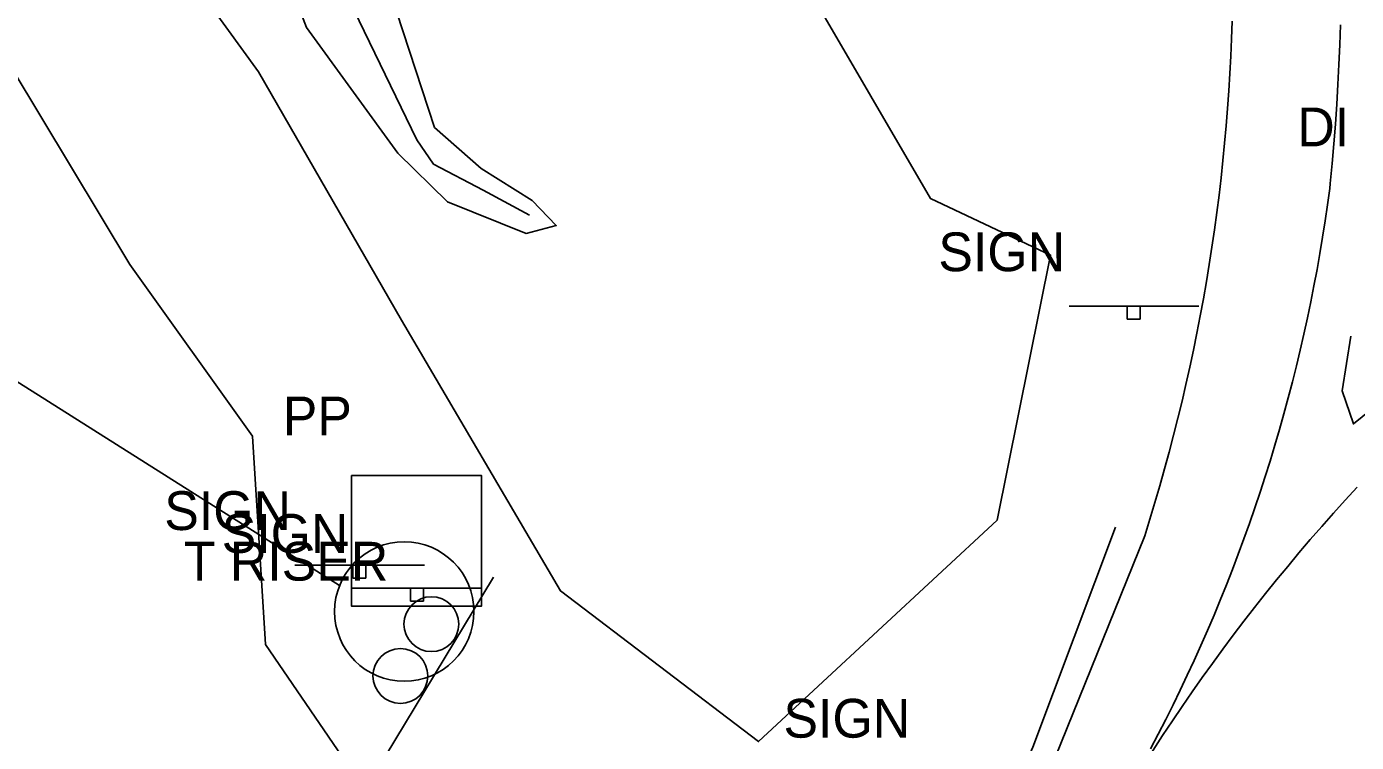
# Model space of a CAD drawing. Extents: x 1602514 to 1609837, y 863887 to 871157.
# Drawn here: x 1604840.4 to 1605054.9, y 867444.2 to 867559.6 of the extents above; entities that cross this region are included whole.
import ezdxf

# ---------------------------------------------------------------- set-up
doc = ezdxf.new("R2010")
doc.units = 0
for name, color, linetype in [('Drainage-Structures', 7, 'Continuous'), ('Roadway-Signs', 7, 'Continuous'), ('Survey-Edge of pavement', 7, 'Continuous'), ('Survey-Flow line', 7, 'Continuous'), ('Survey-Ridge Lines', 7, 'Continuous'), ('Survey-Shoulders', 7, 'Continuous'), ('Survey-Vegetation trees', 7, 'Continuous'), ('Text General Notes', 7, 'Continuous'), ('Utility-Pole', 7, 'Continuous'), ('Utility-Telephone', 7, 'Continuous')]:
    doc.layers.add(name, color=color, linetype=linetype)

msp = doc.modelspace()

# ---------------------------------------------------------------- linework, layer by layer
at = {"layer": 'Roadway-Signs'}
for p, q in [((1605008.53, 867514.5), (1605029.43, 867514.5)), ((1605008.53, 867514.5), (1605029.43, 867514.5)), ((1605017.88, 867512.4), (1605017.88, 867514.5)), ((1605017.88, 867512.4), (1605017.88, 867514.5)), ((1605018.93, 867514.5), (1605018.93, 867514.5)), ((1605018.93, 867514.5), (1605018.93, 867514.5)), ((1605019.98, 867514.5), (1605019.98, 867512.4)), ((1605019.98, 867514.5), (1605019.98, 867512.4)), ((1605019.98, 867512.4), (1605017.88, 867512.4)), ((1605019.98, 867512.4), (1605017.88, 867512.4)), ((1604883.7, 867472.79), (1604904.6, 867472.79)), ((1604883.7, 867472.79), (1604904.6, 867472.79)), ((1604893.05, 867470.69), (1604893.05, 867472.79)), ((1604893.05, 867470.69), (1604893.05, 867472.79)), ((1604894.1, 867472.79), (1604894.1, 867472.79)), ((1604894.1, 867472.79), (1604894.1, 867472.79)), ((1604895.15, 867472.79), (1604895.15, 867470.69)), ((1604895.15, 867472.79), (1604895.15, 867470.69)), ((1604892.96, 867469.11), (1604913.86, 867469.11)), ((1604892.96, 867469.11), (1604913.86, 867469.11)), ((1604895.15, 867470.69), (1604893.05, 867470.69)), ((1604895.15, 867470.69), (1604893.05, 867470.69)), ((1604902.31, 867467.01), (1604902.31, 867469.11)), ((1604902.31, 867467.01), (1604902.31, 867469.11)), ((1604903.36, 867469.11), (1604903.36, 867469.11)), ((1604903.36, 867469.11), (1604903.36, 867469.11)), ((1604904.41, 867469.11), (1604904.41, 867467.01)), ((1604904.41, 867469.11), (1604904.41, 867467.01)), ((1604904.41, 867467.01), (1604902.31, 867467.01)), ((1604904.41, 867467.01), (1604902.31, 867467.01))]:
    msp.add_line(p, q, dxfattribs=at)
at = {"layer": 'Survey-Edge of pavement'}
for points in [[(1605020.73, 867477.51), (1605021.57, 867480.2), (1605022.38, 867482.89), (1605023.17, 867485.59), (1605023.94, 867488.29), (1605024.68, 867491.01), (1605025.39, 867493.73), (1605026.08, 867496.45), (1605026.74, 867499.19), (1605027.38, 867501.92), (1605028, 867504.67), (1605028.58, 867507.42), (1605029.14, 867510.18), (1605029.68, 867512.94), (1605030.19, 867515.7), (1605030.67, 867518.47), (1605031.13, 867521.25), (1605031.56, 867524.03), (1605031.97, 867526.81), (1605032.35, 867529.6), (1605032.71, 867532.39), (1605033.03, 867535.18), (1605033.34, 867537.98), (1605033.61, 867540.77), (1605033.86, 867543.58), (1605034.09, 867546.38), (1605034.29, 867549.19), (1605034.46, 867551.99), (1605034.61, 867554.8), (1605034.73, 867557.61), (1605034.82, 867560.42)], [(1605020.73, 867477.51), (1605021.57, 867480.2), (1605022.38, 867482.89), (1605023.17, 867485.59), (1605023.94, 867488.29), (1605024.68, 867491.01), (1605025.39, 867493.73), (1605026.08, 867496.45), (1605026.74, 867499.19), (1605027.38, 867501.92), (1605028, 867504.67), (1605028.58, 867507.42), (1605029.14, 867510.18), (1605029.68, 867512.94), (1605030.19, 867515.7), (1605030.67, 867518.47), (1605031.13, 867521.25), (1605031.56, 867524.03), (1605031.97, 867526.81), (1605032.35, 867529.6), (1605032.71, 867532.39), (1605033.03, 867535.18), (1605033.34, 867537.98), (1605033.61, 867540.77), (1605033.86, 867543.58), (1605034.09, 867546.38), (1605034.29, 867549.19), (1605034.46, 867551.99), (1605034.61, 867554.8), (1605034.73, 867557.61), (1605034.82, 867560.42)], [(1605052.3, 867559.83), (1605052.19, 867556.63), (1605052.05, 867553.44), (1605051.88, 867550.24), (1605051.69, 867547.05), (1605051.47, 867543.86), (1605051.22, 867540.67), (1605050.95, 867537.48), (1605050.65, 867534.29), (1605050.57, 867533.48)], [(1605052.3, 867559.83), (1605052.19, 867556.63), (1605052.05, 867553.44), (1605051.88, 867550.24), (1605051.69, 867547.05), (1605051.47, 867543.86), (1605051.22, 867540.67), (1605050.95, 867537.48), (1605050.65, 867534.29), (1605050.57, 867533.48)], [(1605050.57, 867533.48), (1605050.21, 867530.86), (1605049.82, 867528.24), (1605049.41, 867525.62), (1605048.97, 867523.01), (1605048.51, 867520.41), (1605048.02, 867517.8), (1605047.5, 867515.21), (1605046.96, 867512.62), (1605046.4, 867510.03), (1605045.8, 867507.45), (1605045.19, 867504.88), (1605044.54, 867502.31), (1605043.88, 867499.75), (1605043.18, 867497.19), (1605042.46, 867494.65), (1605041.72, 867492.11), (1605040.95, 867489.57), (1605040.16, 867487.05), (1605039.34, 867484.53), (1605038.49, 867482.02), (1605037.62, 867479.52), (1605036.73, 867477.03), (1605035.81, 867474.55), (1605034.87, 867472.08), (1605033.9, 867469.61), (1605032.91, 867467.16), (1605031.9, 867464.71), (1605030.86, 867462.28), (1605029.79, 867459.86), (1605028.71, 867457.44), (1605027.59, 867455.04), (1605026.46, 867452.65), (1605025.3, 867450.27), (1605024.12, 867447.91), (1605022.91, 867445.55), (1605021.68, 867443.21)], [(1605050.57, 867533.48), (1605050.21, 867530.86), (1605049.82, 867528.24), (1605049.41, 867525.62), (1605048.97, 867523.01), (1605048.51, 867520.41), (1605048.02, 867517.8), (1605047.5, 867515.21), (1605046.96, 867512.62), (1605046.4, 867510.03), (1605045.8, 867507.45), (1605045.19, 867504.88), (1605044.54, 867502.31), (1605043.88, 867499.75), (1605043.18, 867497.19), (1605042.46, 867494.65), (1605041.72, 867492.11), (1605040.95, 867489.57), (1605040.16, 867487.05), (1605039.34, 867484.53), (1605038.49, 867482.02), (1605037.62, 867479.52), (1605036.73, 867477.03), (1605035.81, 867474.55), (1605034.87, 867472.08), (1605033.9, 867469.61), (1605032.91, 867467.16), (1605031.9, 867464.71), (1605030.86, 867462.28), (1605029.79, 867459.86), (1605028.71, 867457.44), (1605027.59, 867455.04), (1605026.46, 867452.65), (1605025.3, 867450.27), (1605024.12, 867447.91), (1605022.91, 867445.55), (1605021.68, 867443.21)], [(1605017.59, 867435.77), (1605019.06, 867438.18), (1605020.56, 867440.58), (1605022.08, 867442.97), (1605023.62, 867445.33), (1605025.18, 867447.69), (1605026.76, 867450.03), (1605028.37, 867452.36), (1605030, 867454.67), (1605031.65, 867456.96), (1605033.32, 867459.24), (1605035.01, 867461.51), (1605036.72, 867463.75), (1605038.45, 867465.99), (1605040.21, 867468.2), (1605041.98, 867470.41), (1605043.78, 867472.59), (1605045.59, 867474.76), (1605047.42, 867476.91), (1605049.28, 867479.04), (1605051.15, 867481.16), (1605053.05, 867483.25), (1605054.96, 867485.34)], [(1605017.59, 867435.77), (1605019.06, 867438.18), (1605020.56, 867440.58), (1605022.08, 867442.97), (1605023.62, 867445.33), (1605025.18, 867447.69), (1605026.76, 867450.03), (1605028.37, 867452.36), (1605030, 867454.67), (1605031.65, 867456.96), (1605033.32, 867459.24), (1605035.01, 867461.51), (1605036.72, 867463.75), (1605038.45, 867465.99), (1605040.21, 867468.2), (1605041.98, 867470.41), (1605043.78, 867472.59), (1605045.59, 867474.76), (1605047.42, 867476.91), (1605049.28, 867479.04), (1605051.15, 867481.16), (1605053.05, 867483.25), (1605054.96, 867485.34)], [(1604976.23, 867374.75), (1604993.7, 867413.78), (1605006.27, 867441.8), (1605020.73, 867477.51)], [(1604976.23, 867374.75), (1604993.7, 867413.78), (1605006.27, 867441.8), (1605020.73, 867477.51)]]:
    msp.add_lwpolyline(points, dxfattribs=at)
at = {"layer": 'Survey-Flow line'}
msp.add_lwpolyline([(1604921.51, 867529.19), (1604914.06, 867533.2), (1604906.06, 867537.4), (1604903.35, 867541.31), (1604892.31, 867564.09), (1604882.35, 867587.62), (1604870.6, 867609.9), (1604857.3, 867633.58), (1604846.26, 867652.84), (1604832.8, 867674.97)], dxfattribs=at)
msp.add_lwpolyline([(1604921.51, 867529.19), (1604914.06, 867533.2), (1604906.06, 867537.4), (1604903.35, 867541.31), (1604892.31, 867564.09), (1604882.35, 867587.62), (1604870.6, 867609.9), (1604857.3, 867633.58), (1604846.26, 867652.84), (1604832.8, 867674.97)], dxfattribs=at)
at = {"layer": 'Survey-Ridge Lines'}
msp.add_line((1604884.91, 867419.98), (1604915.7, 867470.86), dxfattribs=at)
msp.add_line((1604884.91, 867419.98), (1604915.7, 867470.86), dxfattribs=at)
for points in [[(1604906.22, 867543.32), (1604898.1, 867568.13), (1604886.72, 867590.67), (1604873.69, 867612.06), (1604860.94, 867636.07), (1604850.01, 867655.49), (1604836.9, 867677.83), (1604824.43, 867700.97), (1604813.19, 867720.78), (1604797.9, 867742.06), (1604785.17, 867761.46), (1604769.36, 867783.85), (1604755.21, 867803.72), (1604740.2, 867825.57)], [(1604906.22, 867543.32), (1604898.1, 867568.13), (1604886.72, 867590.67), (1604873.69, 867612.06), (1604860.94, 867636.07), (1604850.01, 867655.49), (1604836.9, 867677.83), (1604824.43, 867700.97), (1604813.19, 867720.78), (1604797.9, 867742.06), (1604785.17, 867761.46), (1604769.36, 867783.85), (1604755.21, 867803.72), (1604740.2, 867825.57)], [(1604900.26, 867539.16), (1604885.57, 867559.39), (1604876.38, 867583.45), (1604866.26, 867606.87), (1604853.93, 867631.28), (1604842.96, 867650.52), (1604828.06, 867671.66), (1604814.35, 867694.02), (1604801.58, 867712.56), (1604788.16, 867735.27), (1604775.15, 867754.32), (1604759.9, 867777.29), (1604746.08, 867797.34), (1604731.41, 867817.99)], [(1604900.26, 867539.16), (1604885.57, 867559.39), (1604876.38, 867583.45), (1604866.26, 867606.87), (1604853.93, 867631.28), (1604842.96, 867650.52), (1604828.06, 867671.66), (1604814.35, 867694.02), (1604801.58, 867712.56), (1604788.16, 867735.27), (1604775.15, 867754.32), (1604759.9, 867777.29), (1604746.08, 867797.34), (1604731.41, 867817.99)], [(1604906.22, 867543.32), (1604913.72, 867536.69), (1604921.93, 867531.53), (1604925.83, 867527.53), (1604920.97, 867526.24), (1604908.31, 867531.31), (1604900.26, 867539.16)], [(1604906.22, 867543.32), (1604913.72, 867536.69), (1604921.93, 867531.53), (1604925.83, 867527.53), (1604920.97, 867526.24), (1604908.31, 867531.31), (1604900.26, 867539.16)]]:
    msp.add_lwpolyline(points, dxfattribs=at)
at = {"layer": 'Survey-Shoulders'}
for points in [[(1605053.97, 867509.71), (1605052.57, 867500.85), (1605054.37, 867495.54), (1605094.62, 867527.97), (1605132.33, 867556.98), (1605122.44, 867572.57), (1605108.11, 867593.06), (1605093.74, 867613.52), (1605079.65, 867634.16), (1605065.63, 867654.03), (1605051.32, 867674.53), (1605047.61, 867671.96)], [(1605053.97, 867509.71), (1605052.57, 867500.85), (1605054.37, 867495.54), (1605094.62, 867527.97), (1605132.33, 867556.98), (1605122.44, 867572.57), (1605108.11, 867593.06), (1605093.74, 867613.52), (1605079.65, 867634.16), (1605065.63, 867654.03), (1605051.32, 867674.53), (1605047.61, 867671.96)], [(1605015.99, 867478.89), (1605002.7, 867443.47), (1604990.27, 867415.14), (1604973.2, 867376.11)], [(1605015.99, 867478.89), (1605002.7, 867443.47), (1604990.27, 867415.14), (1604973.2, 867376.11)]]:
    msp.add_lwpolyline(points, dxfattribs=at)
at = {"layer": 'Survey-Vegetation trees'}
for points in [[(1604465.35, 868345.01), (1604480.44, 868314.98), (1604495.45, 868291.7), (1604491.72, 868255.78), (1604521.78, 868176.35), (1604546.15, 868113.56), (1604572.9, 868110.61), (1604579.39, 868059.4), (1604588.72, 868021.51), (1604589.21, 867983.05), (1604619.52, 867916.56), (1604677.17, 867824.91), (1604717.98, 867769.39), (1604776.16, 867684.57), (1604816.24, 867663.79), (1604835.18, 867610.93), (1604877.81, 867552.25), (1604900.87, 867512.26)], [(1604465.35, 868345.01), (1604480.44, 868314.98), (1604495.45, 868291.7), (1604491.72, 868255.78), (1604521.78, 868176.35), (1604546.15, 868113.56), (1604572.9, 868110.61), (1604579.39, 868059.4), (1604588.72, 868021.51), (1604589.21, 867983.05), (1604619.52, 867916.56), (1604677.17, 867824.91), (1604717.98, 867769.39), (1604776.16, 867684.57), (1604816.24, 867663.79), (1604835.18, 867610.93), (1604877.81, 867552.25), (1604900.87, 867512.26)], [(1604876.85, 867493.59), (1604857.09, 867521.24), (1604818.92, 867584.6), (1604786.39, 867618.88), (1604746.95, 867673.42), (1604704.4, 867733.5), (1604646.98, 867825.65), (1604600.64, 867890.1), (1604575.99, 867935.59), (1604550.67, 867991.09), (1604524.52, 868064.86), (1604498.87, 868136.02), (1604456.32, 868251.5), (1604438.4, 868315.53)], [(1604876.85, 867493.59), (1604857.09, 867521.24), (1604818.92, 867584.6), (1604786.39, 867618.88), (1604746.95, 867673.42), (1604704.4, 867733.5), (1604646.98, 867825.65), (1604600.64, 867890.1), (1604575.99, 867935.59), (1604550.67, 867991.09), (1604524.52, 868064.86), (1604498.87, 868136.02), (1604456.32, 868251.5), (1604438.4, 868315.53)], [(1604900.87, 867512.26), (1604926.51, 867468.63), (1604958.46, 867444.37), (1604996.93, 867480.06), (1605005.55, 867522.75), (1604986.2, 867531.85), (1604957.33, 867581.36), (1604982.84, 867613.71), (1605006.52, 867603.69), (1605008.34, 867636.04), (1604998.32, 867644.69)], [(1604900.87, 867512.26), (1604926.51, 867468.63), (1604958.46, 867444.37), (1604996.93, 867480.06), (1605005.55, 867522.75), (1604986.2, 867531.85), (1604957.33, 867581.36), (1604982.84, 867613.71), (1605006.52, 867603.69), (1605008.34, 867636.04), (1604998.32, 867644.69)], [(1604694.29, 867241.17), (1604761.2, 867213.64), (1604801.54, 867208.51), (1604801.54, 867208.51), (1604787.08, 867129.65), (1604797.58, 867104.92), (1604843.97, 867110.99), (1604851.44, 867152.52), (1604874.98, 867209.67), (1604894.34, 867232.07), (1604886.88, 867265.43), (1604897.6, 867280.59), (1604896.44, 867305.56), (1604898.3, 867346.15), (1604914.16, 867376.71), (1604910.89, 867413.34), (1604878.95, 867460), (1604876.85, 867493.59)], [(1604694.29, 867241.17), (1604761.2, 867213.64), (1604801.54, 867208.51), (1604801.54, 867208.51), (1604787.08, 867129.65), (1604797.58, 867104.92), (1604843.97, 867110.99), (1604851.44, 867152.52), (1604874.98, 867209.67), (1604894.34, 867232.07), (1604886.88, 867265.43), (1604897.6, 867280.59), (1604896.44, 867305.56), (1604898.3, 867346.15), (1604914.16, 867376.71), (1604910.89, 867413.34), (1604878.95, 867460), (1604876.85, 867493.59)]]:
    msp.add_lwpolyline(points, dxfattribs=at)
at = {"layer": 'Text General Notes'}
msp.add_line((1604890.89, 867469.5), (1603488.83, 868354.84), dxfattribs=at)
msp.add_line((1604890.89, 867469.5), (1603488.83, 868354.84), dxfattribs=at)
msp.add_circle((1604901.32, 867465.32), 11.24, dxfattribs=at)
msp.add_circle((1604901.32, 867465.32), 11.24, dxfattribs=at)
at = {"layer": 'Utility-Pole'}
msp.add_lwpolyline([(1604892.79, 867487.22), (1604913.79, 867487.22), (1604913.79, 867466.21), (1604892.79, 867466.21)], close=True, dxfattribs=at)
msp.add_lwpolyline([(1604892.79, 867487.22), (1604913.79, 867487.22), (1604913.79, 867466.21), (1604892.79, 867466.21)], close=True, dxfattribs=at)
msp.add_circle((1604900.7, 867454.94), 4.42, dxfattribs=at)
msp.add_circle((1604900.7, 867454.94), 4.42, dxfattribs=at)
at = {"layer": 'Utility-Telephone'}
msp.add_circle((1604905.7, 867463.29), 4.42, dxfattribs=at)
msp.add_circle((1604905.7, 867463.29), 4.42, dxfattribs=at)

# ---------------------------------------------------------------- texts
at = {"layer": 'Drainage-Structures'}
msp.add_text('DI', height=6.25, dxfattribs=at).set_placement((1605045.33, 867540.27))
msp.add_text('DI', height=6.25, dxfattribs=at).set_placement((1605045.33, 867540.27))
at = {"layer": 'Roadway-Signs'}
for p in [(1604987.45, 867520.15), (1604987.45, 867520.15), (1604862.62, 867478.45), (1604862.62, 867478.45), (1604871.88, 867474.76), (1604871.88, 867474.76), (1604962.47, 867445), (1604962.47, 867445)]:
    msp.add_text('SIGN', height=6.25, dxfattribs=at).set_placement(p)
at = {"layer": 'Utility-Pole'}
msp.add_text('PP', height=6.251, dxfattribs=at).set_placement((1604881.73, 867493.69))
msp.add_text('PP', height=6.251, dxfattribs=at).set_placement((1604881.73, 867493.69))
at = {"layer": 'Utility-Telephone'}
msp.add_text('T RISER', height=6.251, dxfattribs=at).set_placement((1604865.77, 867470.3))
msp.add_text('T RISER', height=6.251, dxfattribs=at).set_placement((1604865.77, 867470.3))

doc.saveas('drawing.dxf')
